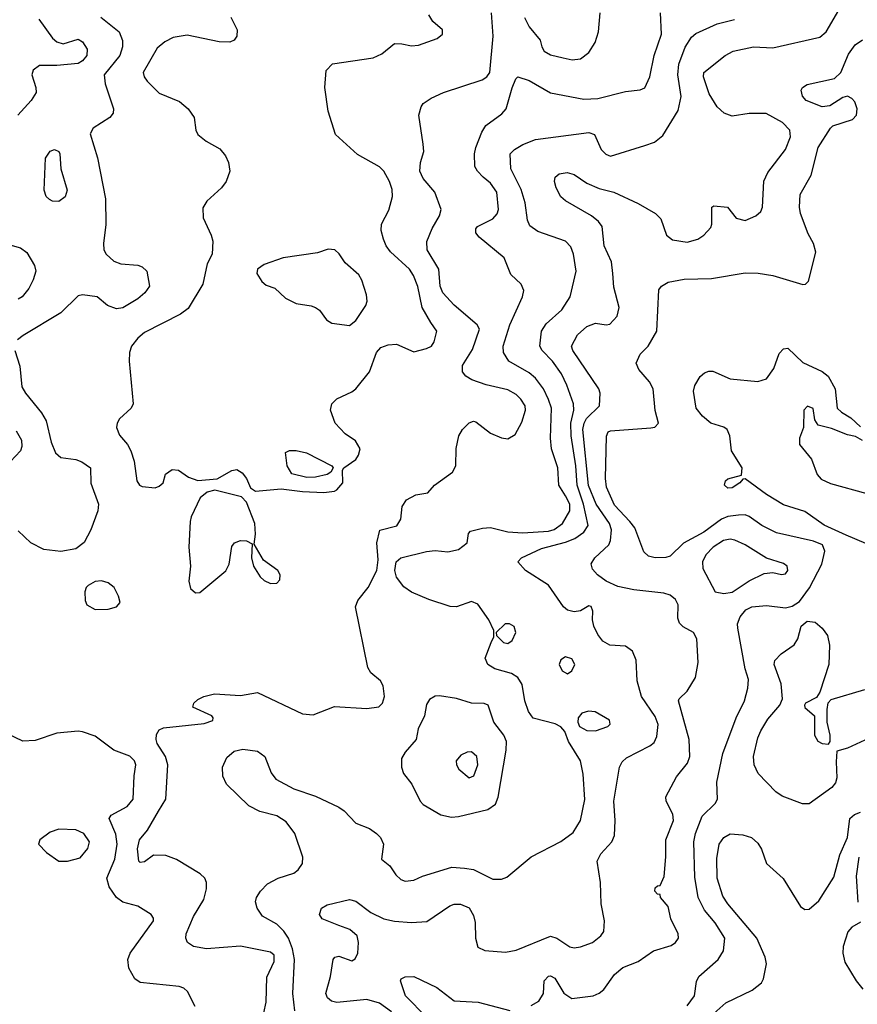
# Model space of a CAD drawing. Extents: x 1173029 to 1307123, y 522559 to 678521.
# Tile 395 of 623: x 1276522 to 1280440, y 580985 to 585592. Entities that reach past the tile are written whole.
import ezdxf

# ---------------------------------------------------------------- set-up
doc = ezdxf.new("R2010")
doc.units = 0

msp = doc.modelspace()

# ---------------------------------------------------------------- linework, layer by layer
at = {"layer": '0CON10XD'}
for points in [[(1278915, 580979.6), (1278950.8, 580999.2), (1278972.9, 581035), (1278975.8, 581095), (1278995, 581117.5), (1279005, 581118.6), (1279025, 581107.5), (1279067.6, 581037.6), (1279105, 581012.9), (1279205, 581024.4), (1279233.2, 581036.8), (1279255, 581053.8), (1279304.4, 581125), (1279342.9, 581157.1), (1279415, 581185.8), (1279486.7, 581235), (1279569.5, 581260.5), (1279589.4, 581275), (1279603.3, 581295), (1279602.2, 581315), (1279568.1, 581385), (1279555, 581442.5), (1279520, 581485), (1279518.3, 581498.3), (1279505, 581500), (1279492.5, 581515), (1279495, 581530), (1279505, 581540), (1279518.3, 581541.7), (1279536.4, 581583.6), (1279544.5, 581675), (1279543.9, 581755), (1279580, 581845), (1279576.6, 581875), (1279545.5, 581935), (1279544.5, 581955.5), (1279595, 582049.2), (1279646, 582114), (1279656.5, 582145), (1279652.9, 582225), (1279604, 582405), (1279606.7, 582415), (1279645, 582450), (1279683.1, 582515), (1279695.4, 582585), (1279690, 582695), (1279674.5, 582724.5), (1279625, 582751.4), (1279608.9, 582768.9), (1279601.3, 582791.3), (1279602.5, 582855), (1279589.1, 582879.1), (1279565, 582900), (1279535, 582909.7), (1279395, 582924.7), (1279320.5, 582940.5), (1279264.8, 582964.8), (1279225, 582994.5), (1279201.4, 583021.4), (1279195.9, 583045.9), (1279212.5, 583075), (1279277.1, 583135), (1279286, 583155), (1279290.8, 583205), (1279280.3, 583235), (1279218.5, 583325), (1279183.3, 583413.3), (1279156.6, 583675), (1279161.9, 583705), (1279173.4, 583726.6), (1279234.6, 583785), (1279237.8, 583845), (1279231.4, 583865), (1279109.2, 584045), (1279103.8, 584065), (1279131.8, 584118.2), (1279175, 584157.1), (1279215, 584171.8), (1279265, 584164.5), (1279282.2, 584167.8), (1279317.3, 584205), (1279326.2, 584245), (1279301.3, 584341.3), (1279297.2, 584405), (1279289.6, 584459.6), (1279255.7, 584535), (1279247.1, 584625), (1279228.9, 584648.9), (1279196, 584675), (1279075, 584744.3), (1279053, 584763), (1279031.4, 584805), (1279024.2, 584835.8), (1279026.2, 584855), (1279045, 584872), (1279082.7, 584877.3), (1279115, 584867.8), (1279175, 584826.9), (1279233.1, 584803.1), (1279301.2, 584785), (1279415, 584732), (1279496.1, 584686.1), (1279520.4, 584660.4), (1279547.5, 584585), (1279575, 584561.9), (1279645, 584551.2), (1279693.9, 584566.1), (1279722.5, 584585), (1279755, 584620), (1279760, 584635), (1279760, 584715), (1279768.3, 584721.7), (1279832.5, 584715), (1279874.2, 584664.2), (1279915, 584653.3), (1279965.7, 584675), (1279988.1, 584695), (1279996.5, 584715), (1280002.6, 584837.4), (1280022, 584878), (1280104.4, 584985), (1280128.2, 585045), (1280124.5, 585075), (1280090.8, 585110.8), (1280013.6, 585153.6), (1279935, 585153.1), (1279855, 585140.6), (1279818, 585155), (1279785, 585184.2), (1279747.8, 585245), (1279720.5, 585325), (1279722.2, 585345), (1279822.5, 585425), (1279860, 585445), (1279955, 585465.4), (1280045, 585461.1), (1280265, 585511.4), (1280295, 585536), (1280365, 585656.2)], [(1276901.4, 585605), (1276987.1, 585535), (1277003.1, 585495), (1277002.5, 585465), (1276990.8, 585425), (1276917.1, 585335), (1276922.2, 585292.2), (1276961.2, 585175), (1276958.8, 585155), (1276943.3, 585135), (1276865.6, 585084.4), (1276851.2, 585058.8), (1276886.1, 584946.1), (1276922.9, 584755), (1276924.7, 584634.7), (1276913.5, 584545), (1276915.6, 584515.6), (1276926, 584495), (1276962.6, 584462.6), (1276995, 584450), (1277075, 584444.3), (1277095.4, 584435.4), (1277116, 584415), (1277128.6, 584345), (1277107.1, 584315), (1277075, 584285.8), (1277005, 584244.2), (1276975, 584240), (1276933.3, 584255), (1276885, 584296), (1276815, 584304.5), (1276795, 584300), (1276715, 584220.4), (1276537.5, 584115), (1276512, 584095)], [(1276610.7, 585595), (1276675, 585505.8), (1276695, 585488.6), (1276725, 585480), (1276795, 585501.1), (1276815, 585488.9), (1276837.1, 585455), (1276835.7, 585424.3), (1276815, 585400), (1276795, 585387.7), (1276695, 585378), (1276615, 585377.5), (1276585, 585356.7), (1276578.6, 585335), (1276598, 585275), (1276598.8, 585251.2), (1276576, 585215), (1276512.9, 585145)], [(1277399.5, 584450.5), (1277378.6, 584355), (1277309.7, 584240.3), (1277273.8, 584215), (1277105, 584128.2), (1277075, 584102.5), (1277045.4, 584065), (1277036.1, 584035), (1277034, 583995), (1277051.9, 583795), (1277043.1, 583775), (1276989.5, 583725), (1276977.5, 583705), (1276974.5, 583685), (1276989.1, 583649.1), (1277025.6, 583605), (1277042.2, 583575), (1277056.6, 583526.6), (1277070.6, 583435), (1277082, 583415), (1277095, 583408), (1277155, 583402), (1277175, 583410), (1277193.3, 583425), (1277203.9, 583466.1), (1277235, 583488), (1277265, 583484), (1277311.7, 583451.7), (1277355.7, 583435.7), (1277445, 583444.4), (1277515, 583483.3), (1277537.6, 583487.6), (1277562.8, 583472.8), (1277583.3, 583445), (1277601.8, 583401.8), (1277625, 583386.7), (1277745, 583397.5), (1277845, 583384.4), (1277945, 583380), (1277994.2, 583385.8), (1278005, 583392.5), (1278033.8, 583425), (1278032.5, 583485), (1278037.5, 583495), (1278093.8, 583535), (1278107.5, 583555), (1278114, 583585), (1278092.1, 583622.1), (1278044.5, 583654.5), (1277998, 583705), (1277975.6, 583765), (1277982.5, 583795), (1278005, 583818.1), (1278075, 583850.6), (1278095, 583865.8), (1278158.1, 583945), (1278191.4, 584035), (1278211.4, 584058.6), (1278245, 584070.5), (1278285, 584073.5), (1278365, 584038.6), (1278425, 584053.3), (1278448, 584065), (1278461.4, 584085), (1278473.1, 584135), (1278444.4, 584175), (1278405.3, 584245.3), (1278384.8, 584344.8), (1278364.2, 584395.8), (1278344.6, 584425), (1278256.3, 584506.3), (1278235.5, 584535), (1278223.5, 584565), (1278213.2, 584606.8), (1278214.4, 584635), (1278248.3, 584701.7), (1278265.5, 584765), (1278265, 584797.5), (1278252.5, 584835), (1278225, 584884.2), (1278205, 584904.4), (1278101.5, 584961.5), (1277999.2, 585055), (1277964.4, 585165), (1277950, 585275), (1277955.6, 585354.4), (1277985, 585385.8), (1278175, 585414.1), (1278216.5, 585433.5), (1278275, 585481.5), (1278309.6, 585479.6), (1278355, 585470.4), (1278386.7, 585473.3), (1278475.5, 585504.5), (1278500, 585525), (1278500, 585545), (1278455, 585584), (1278435.7, 585615)], [(1277641.8, 580845), (1277675.4, 580995.4), (1277677.8, 581112.2), (1277711.8, 581185), (1277712.2, 581215), (1277695, 581229.1), (1277555, 581257.9), (1277395, 581244.6), (1277335.5, 581255.5), (1277307.5, 581275), (1277298.6, 581295), (1277301.1, 581315), (1277334.7, 581395.3), (1277383.5, 581475), (1277395.5, 581525), (1277395.5, 581555), (1277387.5, 581575), (1277365.6, 581595), (1277255, 581662.2), (1277205, 581681.9), (1277147.3, 581682.7), (1277105, 581651.4), (1277085, 581648), (1277079.2, 581655), (1277073.4, 581713.4), (1277081.8, 581755), (1277119.5, 581800.5), (1277171.3, 581888.7), (1277206.2, 581945), (1277214.5, 582105), (1277204.5, 582145), (1277165, 582206.2), (1277159.5, 582225), (1277161.7, 582248.3), (1277175, 582270), (1277195, 582278.8), (1277385, 582299.2), (1277425, 582313.3), (1277426.7, 582325), (1277420, 582335), (1277332.5, 582375), (1277336.7, 582395), (1277355, 582411.2), (1277382.5, 582425), (1277432.7, 582437.3), (1277555, 582430.5), (1277635, 582444.4), (1277844.5, 582344.5), (1277895, 582340), (1277995, 582378.9), (1278145, 582369.2), (1278202.2, 582377.8), (1278219.4, 582395), (1278227.8, 582425), (1278221.4, 582475), (1278209.1, 582499.1), (1278165, 582535.8), (1278151.1, 582561.1), (1278092.2, 582845), (1278103.3, 582875), (1278152.7, 582935), (1278192.2, 583015), (1278198.4, 583065), (1278192, 583145), (1278206.7, 583203.3), (1278286.2, 583223.8), (1278304.2, 583255), (1278311.4, 583315), (1278330.8, 583345), (1278375, 583369.2), (1278430.7, 583379.3), (1278462, 583415), (1278546.7, 583475), (1278562.1, 583505), (1278564.3, 583585.7), (1278575.8, 583645), (1278594, 583675), (1278625, 583705.6), (1278645, 583713.1), (1278655, 583710.6), (1278725, 583658), (1278776, 583636), (1278805, 583631.2), (1278838.9, 583651.1), (1278870.4, 583709.6), (1278888.5, 583765), (1278886.8, 583785), (1278866.5, 583816.5), (1278845, 583837.9), (1278805, 583860.4), (1278703.6, 583883.6), (1278637.7, 583907.7), (1278608.6, 583925), (1278593.3, 583945), (1278593.5, 583975), (1278640.1, 584049.9), (1278672.5, 584145), (1278661.4, 584165), (1278555, 584257.3), (1278501.1, 584315), (1278489.1, 584345), (1278482.5, 584425), (1278428.2, 584515), (1278426.7, 584555), (1278450.6, 584615), (1278485.7, 584675), (1278494.2, 584705), (1278464.4, 584785), (1278409.2, 584849.2), (1278393.9, 584883.9), (1278396.4, 584925), (1278412.1, 584975), (1278409.5, 585010.5), (1278388.6, 585145), (1278399.2, 585185), (1278409.4, 585200.6), (1278446.2, 585225), (1278505, 585251.8), (1278685, 585310.4), (1278707.8, 585325), (1278720.4, 585345), (1278736.2, 585515), (1278729.6, 585625)], [(1277509.2, 585605), (1277539.4, 585545), (1277538.1, 585515), (1277525, 585496), (1277505, 585487.5), (1277455, 585488.9), (1277305, 585520), (1277240.5, 585509.5), (1277200.5, 585489.5), (1277165, 585458.9), (1277100, 585345), (1277104.5, 585325), (1277118.2, 585305), (1277175, 585249.4), (1277269.8, 585209.8), (1277310, 585175), (1277338, 585135), (1277345.8, 585075), (1277355.8, 585055), (1277393.8, 585023.8), (1277457.8, 584987.8), (1277484.2, 584955), (1277498.6, 584925), (1277505.6, 584884.4), (1277488, 584835), (1277466, 584805), (1277397.3, 584742.7), (1277378.3, 584711.7), (1277380, 584665), (1277418, 584585), (1277425.7, 584555.7), (1277422.9, 584495), (1277399.5, 584450.5)], [(1278260.7, 580950.7), (1278205, 580990.5), (1278145, 581007.8), (1278005, 580993.5), (1277980.4, 581000.4), (1277961.5, 581015), (1277954.5, 581035), (1277975.6, 581115), (1277987.5, 581195), (1277996.7, 581205), (1278015, 581210), (1278075, 581188), (1278091.7, 581198.3), (1278104.3, 581225), (1278106.9, 581275), (1278100, 581305), (1278066, 581335), (1278015, 581354.5), (1277936.7, 581385), (1277923.8, 581405), (1277933.3, 581435), (1277959.5, 581450.5), (1278065, 581475.5), (1278095, 581468.1), (1278164.7, 581414.7), (1278225, 581385.4), (1278275, 581374.6), (1278355, 581368.2), (1278426.7, 581373.3), (1278533.5, 581446.5), (1278555, 581454.5), (1278583.6, 581453.6), (1278625, 581436), (1278645, 581400), (1278652.7, 581367.3), (1278654.3, 581295), (1278665, 581253.3), (1278697, 581237), (1278795, 581228.8), (1278845, 581239.2), (1279005, 581304.5), (1279034.1, 581294.1), (1279095, 581254.6), (1279115, 581248.8), (1279145, 581253.6), (1279201.2, 581275), (1279240, 581305), (1279254.1, 581325.9), (1279258, 581375), (1279241.9, 581455), (1279238.9, 581555), (1279222.5, 581655), (1279240.7, 581689.3), (1279291.9, 581745), (1279304.4, 581775), (1279306.9, 581845), (1279300.5, 581935), (1279327.1, 582095), (1279340.1, 582119.9), (1279361, 582139), (1279469.4, 582195), (1279489.2, 582210.8), (1279502.4, 582237.6), (1279507.9, 582295), (1279495, 582331.5), (1279431.2, 582425), (1279410.9, 582499.1), (1279405.5, 582595.5), (1279387.9, 582637.9), (1279355, 582661.2), (1279282.5, 582665), (1279250, 582685), (1279227.1, 582715), (1279208.1, 582755), (1279201.4, 582785), (1279202.5, 582825), (1279195, 582846), (1279185, 582849.2), (1279145, 582826.9), (1279115, 582822.1), (1279085, 582829.6), (1279066.2, 582845), (1278995, 582946.4), (1278888.6, 583015), (1278852, 583055), (1278868.8, 583075), (1278962.3, 583117.7), (1279075, 583147.6), (1279118.5, 583165), (1279161.5, 583195), (1279180.6, 583225), (1279158.7, 583325), (1279129.2, 583415), (1279124, 583505), (1279101.4, 583645), (1279099.3, 583705), (1279113.3, 583765), (1279112.9, 583795), (1279081.9, 583881.9), (1279055.9, 583935), (1279013.9, 583995), (1278965.4, 584045), (1278955.4, 584065), (1278962.9, 584135), (1278985, 584170), (1279057.8, 584235), (1279096.5, 584295), (1279124.6, 584415), (1279112.7, 584495), (1279099.6, 584529.6), (1279075.8, 584555.8), (1278945, 584602.1), (1278908.5, 584628.5), (1278897.9, 584655), (1278885.7, 584735.7), (1278868.3, 584798.3), (1278819.6, 584895), (1278815.8, 584965), (1278835.8, 584985), (1278875, 585008.8), (1278935, 585031.5), (1279185, 585064.3), (1279210, 585055), (1279241.9, 584985), (1279263.5, 584963.5), (1279285, 584954.5), (1279446.9, 585003.1), (1279490.7, 585019.3), (1279529.9, 585050.1), (1279602.5, 585167.5), (1279616.2, 585233.8), (1279601.2, 585335), (1279605.6, 585384.4), (1279635, 585464.2), (1279665, 585511.4), (1279685, 585528.1), (1279785, 585573.8), (1279865, 585594.1)], [(1278602.5, 581622.5), (1278645, 581616.5), (1278735, 581570), (1278775, 581570), (1278800.3, 581579.7), (1278915, 581675.5), (1279052.6, 581747.4), (1279110.6, 581789.4), (1279144.6, 581845.4), (1279165.9, 581944.1), (1279157.4, 582062.6), (1279144.7, 582124.7), (1279088.9, 582215), (1279071.2, 582261.2), (1279052.9, 582282.9), (1279027.3, 582297.3), (1278923.6, 582323.6), (1278901.4, 582355), (1278884.4, 582405), (1278872.4, 582482.4), (1278852.5, 582515), (1278822.8, 582532.8), (1278743.8, 582555), (1278712, 582575), (1278700, 582605), (1278727.5, 582677.5), (1278740, 582705), (1278740, 582735), (1278717.1, 582785), (1278665, 582858.1), (1278635, 582869.6), (1278565, 582844.5), (1278535, 582846.2), (1278435, 582879.4), (1278354, 582914), (1278318.2, 582938.2), (1278285, 582984.2), (1278276.7, 583015), (1278282.7, 583055), (1278305.3, 583074.7), (1278425, 583104.6), (1278465, 583108.5), (1278525, 583102.8), (1278575, 583113.5), (1278614.4, 583145), (1278622, 583188), (1278630.8, 583199.2), (1278686.4, 583213.6), (1278724.4, 583215.6), (1278805, 583196.1), (1278875, 583191.1), (1278995, 583199.7), (1279022.7, 583207.3), (1279060.4, 583235), (1279095, 583294.2), (1279094.7, 583325), (1279074.8, 583364.8), (1279043.9, 583415), (1279038.7, 583495), (1279010.3, 583585), (1279005.3, 583635), (1279009.7, 583775), (1278996, 583816), (1278972.8, 583865), (1278934.6, 583915), (1278905, 583939.6), (1278809.4, 583995), (1278785.3, 584035.3), (1278784, 584065), (1278814.7, 584165), (1278874.4, 584295), (1278880, 584325), (1278867.5, 584355), (1278819.8, 584399.8), (1278787.9, 584477.9), (1278672, 584575), (1278656.2, 584595), (1278656, 584614), (1278663.8, 584625), (1278735, 584661.1), (1278755.3, 584684.7), (1278762.3, 584705), (1278754, 584785), (1278725, 584827.3), (1278690, 584855), (1278663, 584883), (1278651.5, 584905), (1278648.7, 584965), (1278655.3, 584995), (1278683.2, 585066.8), (1278702.1, 585097.9), (1278777.9, 585152.1), (1278796.9, 585175), (1278825, 585273.3), (1278842, 585315), (1278852.5, 585325), (1278905, 585307.5), (1279005, 585250.5), (1279161.3, 585221.3), (1279226.3, 585223.7), (1279355.9, 585255.9), (1279425, 585263.8), (1279445.9, 585274.1), (1279470, 585325), (1279489.6, 585425), (1279524, 585525), (1279518.8, 585625)], [(1278882.8, 585602.8), (1278905, 585559.4), (1278957, 585497), (1278964, 585465), (1278975.7, 585445.7), (1279005, 585428.1), (1279064.5, 585414.5), (1279105.8, 585404.2), (1279145, 585408.8), (1279185, 585438.8), (1279213.9, 585486.1), (1279230, 585535), (1279237.9, 585625)], [(1279645, 580977.5), (1279678.2, 581025), (1279688.6, 581091.4), (1279698.9, 581115), (1279789.4, 581195), (1279813.5, 581235), (1279820.4, 581295), (1279775, 581366.5), (1279724.6, 581425), (1279695.7, 581485.7), (1279679.9, 581579.9), (1279675.3, 581744.7), (1279682.5, 581785), (1279714.7, 581865.3), (1279775.6, 581925), (1279786.7, 581945), (1279782.7, 582025), (1279811.1, 582158.9), (1279873.8, 582325), (1279912.7, 582405), (1279928.8, 582465), (1279931.2, 582505), (1279916.2, 582555), (1279880.5, 582745), (1279879.4, 582765), (1279892.2, 582797.8), (1279918.9, 582831.1), (1279946.7, 582845), (1280015, 582850.7), (1280105, 582840.8), (1280135, 582848.6), (1280169.5, 582870.5), (1280216.1, 582933.9), (1280274.6, 583045), (1280287.5, 583105), (1280277.8, 583135), (1280235, 583152.9), (1280061.5, 583191.5), (1279993.1, 583225), (1279935, 583268.2), (1279915, 583275.5), (1279885, 583273.9), (1279835, 583268.2), (1279804.4, 583255), (1279722.5, 583195), (1279626.7, 583143.3), (1279565, 583081.8), (1279545, 583075.5), (1279495, 583074.4), (1279462.6, 583082.6), (1279441.8, 583101.8), (1279399.6, 583215), (1279376.8, 583245), (1279305, 583321.2), (1279266.8, 583405), (1279262.6, 583445), (1279266.6, 583643.4), (1279275, 583663.8), (1279285, 583669.2), (1279475, 583682), (1279493.6, 583686.4), (1279510, 583705), (1279494.3, 583764.3), (1279485.6, 583865), (1279467.6, 583897.6), (1279417.5, 583955), (1279406, 583985), (1279425, 584026.7), (1279462, 584065), (1279501.9, 584135), (1279511.4, 584328.6), (1279524.4, 584345.6), (1279555.5, 584364.5), (1279630.9, 584379.1), (1279758.7, 584381.3), (1279915, 584408), (1279976.9, 584406.9), (1280045.4, 584395.4), (1280185, 584354), (1280197.5, 584355), (1280211.7, 584368.3), (1280246.7, 584505), (1280235.6, 584545), (1280210.2, 584590.2), (1280174.4, 584685), (1280169.5, 584715), (1280172.5, 584775), (1280224.7, 584865.3), (1280257.3, 584995), (1280314, 585085), (1280325, 585096), (1280417.5, 585125), (1280435.6, 585145), (1280439.4, 585175), (1280428, 585208), (1280415, 585224), (1280395, 585234), (1280371.7, 585228.3), (1280310.9, 585189.1), (1280275, 585184.3), (1280200.8, 585215), (1280183.3, 585235), (1280177.6, 585262.4), (1280184.4, 585275), (1280205, 585290), (1280332.9, 585317.1), (1280362.5, 585345), (1280399.1, 585430.9), (1280430, 585475), (1280465, 585498.4)], [(1276705, 584742), (1276675, 584744), (1276661.2, 584751.2), (1276646.2, 584765), (1276636.2, 584795), (1276643.3, 584945), (1276665, 584976.7), (1276685, 584985.8), (1276705, 584976), (1276709.2, 584965), (1276714, 584895), (1276744.3, 584795), (1276735, 584764), (1276705, 584742)], [(1276285, 584592.2), (1276525, 584524.3), (1276555, 584503.8), (1276591.7, 584441.7), (1276596.9, 584415), (1276584.4, 584375), (1276565, 584334.2), (1276533.6, 584296.4), (1276515, 584284.6)], [(1278065, 584162), (1278095, 584184.2), (1278141.4, 584255), (1278147.1, 584275), (1278144.3, 584305), (1278123, 584373), (1278107.9, 584397.9), (1278044.1, 584454.1), (1278016.8, 584496.8), (1277996.7, 584515), (1277965, 584518), (1277915, 584501.2), (1277755, 584478), (1277665, 584446.2), (1277633.8, 584425), (1277631.2, 584405), (1277655, 584367.5), (1277675, 584350), (1277715, 584336.7), (1277765, 584288.9), (1277815.9, 584264.1), (1277885, 584254.2), (1277905.6, 584245.6), (1277925, 584233.8), (1277957.3, 584187.3), (1277982.1, 584172.1), (1278065, 584162)], [(1276499.4, 584045), (1276521.9, 583971.9), (1276532.5, 583875), (1276548.5, 583845), (1276623.2, 583753.2), (1276645.7, 583715.7), (1276669.2, 583615), (1276690, 583565), (1276715, 583544.5), (1276783.8, 583533.8), (1276813.1, 583523.1), (1276852.5, 583495), (1276854.5, 583424.5), (1276890, 583325), (1276887.8, 583295), (1276854.4, 583205), (1276823.4, 583146.6), (1276785, 583115.8), (1276715, 583103.3), (1276635, 583113.5), (1276574.6, 583144.6), (1276515, 583200)], [(1280572.2, 583102.2), (1280388.8, 583181.2), (1280285, 583228), (1280195, 583291.8), (1280095, 583322.5), (1280015, 583371.2), (1279915, 583443.3), (1279905, 583442.5), (1279891.2, 583425), (1279855, 583401.5), (1279835, 583400), (1279819.4, 583415), (1279823.1, 583435), (1279835, 583444.3), (1279898.3, 583461.7), (1279900.8, 583495), (1279851.9, 583575), (1279844.2, 583645), (1279831.2, 583675), (1279815, 583685.8), (1279755, 583704.4), (1279716.7, 583736.7), (1279686.9, 583775), (1279674.6, 583855), (1279680, 583880), (1279705, 583922.9), (1279725, 583940.6), (1279745, 583948.1), (1279765, 583948.1), (1279845, 583911.8), (1279975, 583899.4), (1280015, 583912.5), (1280049.5, 583960.5), (1280075, 584031.2), (1280095, 584052), (1280115, 584056), (1280185, 583988.1), (1280275, 583946.7), (1280303.8, 583925), (1280336, 583865), (1280346.2, 583775), (1280365.7, 583755.7), (1280409.3, 583729.3), (1280455, 583686.7)], [(1280465, 583623.3), (1280432.3, 583642.3), (1280395, 583649.2), (1280319.4, 583679.4), (1280257.5, 583695), (1280240.7, 583720.7), (1280233.6, 583773.6), (1280206.4, 583783.6), (1280190, 583765), (1280188, 583685), (1280169.2, 583635), (1280169.2, 583605), (1280225.7, 583535.7), (1280252.9, 583465), (1280271.8, 583441.8), (1280315, 583422.3), (1280485.4, 583375.4)], [(1276505, 583668.6), (1276530.4, 583625), (1276532.1, 583595), (1276525.4, 583575), (1276455, 583499.5)], [(1277865, 583450), (1277795, 583468), (1277772.5, 583505), (1277765, 583567.5), (1277783.9, 583576.1), (1277815, 583576.2), (1277863.6, 583566.4), (1277982.5, 583505), (1277987.5, 583495), (1277977.5, 583475), (1277960, 583465), (1277905, 583452.5), (1277865, 583450)], [(1277345, 582911.1), (1277365, 582912.7), (1277486, 583014), (1277501.8, 583045), (1277515, 583128), (1277527.1, 583145), (1277555, 583156.2), (1277583.4, 583153.4), (1277610, 583140), (1277606.2, 583075), (1277616.2, 583035), (1277646.7, 582985), (1277665, 582968.8), (1277695.7, 582954.3), (1277724.3, 582955.7), (1277738.7, 582971.3), (1277740, 582995), (1277730, 583015), (1277662.9, 583062.9), (1277618.3, 583138.3), (1277625.5, 583184.5), (1277621.1, 583235), (1277582.5, 583335), (1277559.6, 583359.6), (1277435, 583391.1), (1277398.1, 583381.9), (1277365.6, 583354.4), (1277323.4, 583266.6), (1277320, 583245), (1277312.5, 583125), (1277320.4, 583035), (1277312.9, 582965), (1277321.3, 582931.3), (1277345, 582911.1)], [(1279815, 582907.2), (1279855, 582914.4), (1279935, 582966.9), (1280005, 583001.1), (1280045, 583005.8), (1280085, 582995.8), (1280105, 583000), (1280115.6, 583015), (1280112.5, 583035), (1280095, 583048.6), (1280015, 583073.3), (1279914.8, 583134.8), (1279867.1, 583157.1), (1279845, 583162.4), (1279814.5, 583155), (1279766.2, 583125), (1279731.9, 583088.1), (1279716.5, 583055), (1279716.9, 583025), (1279774.6, 582914.6), (1279815, 582907.2)], [(1276875, 582833.3), (1276935, 582833.6), (1276974, 582845), (1276991.4, 582865), (1276984.3, 582894.3), (1276963.8, 582935), (1276935, 582957.5), (1276905, 582966.5), (1276875, 582963.5), (1276842.5, 582945), (1276832.9, 582935), (1276827.1, 582915), (1276828.6, 582875), (1276836, 582855), (1276875, 582833.3)], [(1278805, 582673.3), (1278825, 582687.5), (1278842, 582725), (1278835, 582753.3), (1278813.9, 582766.1), (1278792.5, 582765), (1278750, 582725), (1278751.7, 582711.7), (1278785, 582677.5), (1278805, 582673.3)], [(1280215, 581922.7), (1280183, 581923), (1280089.4, 581959.4), (1280059.6, 581979.6), (1279975.9, 582065.9), (1279958.2, 582105), (1279953.8, 582145), (1279975, 582232), (1279989.6, 582265), (1280021.3, 582318.7), (1280078.1, 582385), (1280090.6, 582415), (1280083.8, 582485), (1280051.1, 582575), (1280055, 582594), (1280084.2, 582625.8), (1280145, 582666.7), (1280162.7, 582695), (1280177.3, 582755), (1280205, 582777.7), (1280242.6, 582772.6), (1280275.5, 582745.5), (1280300.7, 582710.7), (1280310.8, 582665), (1280307.2, 582575), (1280264.4, 582445.6), (1280248.6, 582421.4), (1280197.5, 582395), (1280193.3, 582385), (1280195, 582373.3), (1280240, 582335), (1280240, 582245), (1280256, 582216), (1280275, 582206.2), (1280305, 582202.5), (1280312.5, 582215), (1280313.8, 582245), (1280298.8, 582305), (1280298.8, 582365), (1280304.1, 582395.9), (1280318, 582412), (1280475, 582457.9)], [(1279085, 582531.2), (1279105, 582546.2), (1279118.1, 582575), (1279105, 582601.4), (1279075, 582610.6), (1279053.6, 582596.4), (1279045.7, 582575), (1279058.8, 582545), (1279085, 582531.2)], [(1278541.5, 581861.5), (1278575, 581863.6), (1278712.5, 581897.5), (1278747.6, 581922.4), (1278760.6, 581955), (1278798.2, 582175), (1278799.2, 582215), (1278786.2, 582245), (1278740.5, 582305), (1278713.3, 582385), (1278695, 582392), (1278635, 582394.2), (1278565, 582416.2), (1278485, 582429.4), (1278465, 582427.5), (1278438.8, 582411.2), (1278425, 582387.5), (1278416, 582335), (1278385.9, 582274.1), (1278376, 582225), (1278324.6, 582165.4), (1278308.6, 582135), (1278308.6, 582095), (1278318, 582065), (1278355.8, 582015), (1278395, 581936), (1278409.8, 581919.8), (1278492, 581872), (1278541.5, 581861.5)], [(1279215, 582264.5), (1279273.8, 582285), (1279284, 582296), (1279281.2, 582315), (1279213.6, 582353.6), (1279183.4, 582356.6), (1279152.2, 582347.8), (1279134.2, 582325), (1279132.5, 582305), (1279140.8, 582285), (1279175, 582266.4), (1279215, 582264.5)], [(1277343.3, 580975), (1277306.7, 581045), (1277290, 581060), (1277268.5, 581068.5), (1277085, 581087.9), (1277060, 581105), (1277032.7, 581155), (1277027.1, 581195), (1277037.9, 581225), (1277148.5, 581375), (1277148.3, 581388.3), (1277136.9, 581405), (1277073.8, 581445), (1277005, 581462.9), (1276975, 581484.5), (1276940.3, 581535), (1276930, 581575), (1276966.4, 581665), (1276978.3, 581735), (1276971.6, 581781.6), (1276940, 581855), (1276950, 581870), (1277025, 581911.5), (1277052.9, 581945), (1277056.9, 582055), (1277065.5, 582105), (1277059.4, 582125), (1277036.5, 582146.5), (1276961.5, 582175), (1276875, 582240), (1276815, 582260.8), (1276795, 582263.9), (1276695.3, 582254.7), (1276595, 582219.2), (1276535.9, 582215.9), (1276434.6, 582264.6)], [(1280495, 582230), (1280395, 582183.1), (1280345, 582170), (1280340.6, 582119.4), (1280344.4, 582045.6), (1280338.3, 582021.7), (1280320.5, 581999.5), (1280215, 581922.7)], [(1277809.1, 580955), (1277800.3, 581035), (1277807.4, 581195), (1277798.6, 581245), (1277778.6, 581295), (1277757.3, 581327.3), (1277725, 581360.4), (1277657.8, 581397.8), (1277632.9, 581435), (1277625.7, 581465), (1277630, 581485), (1277648.5, 581515), (1277681.8, 581548.2), (1277730.8, 581575), (1277805, 581599.6), (1277825.3, 581614.7), (1277845.3, 581644.7), (1277846.3, 581673.7), (1277809.6, 581785), (1277768.9, 581838.9), (1277725, 581867.5), (1277645, 581886.7), (1277593.3, 581913.3), (1277489.1, 582015), (1277472.4, 582052.4), (1277470.5, 582095), (1277490.5, 582139.5), (1277525, 582170), (1277565, 582178.5), (1277635, 582170.4), (1277667.9, 582145), (1277698.3, 582068.3), (1277719.4, 582039.4), (1277805, 581992.9), (1277905, 581958.6), (1278015, 581907.9), (1278040.3, 581890.3), (1278095, 581833.5), (1278158.3, 581808.3), (1278191.4, 581785), (1278209.4, 581765), (1278224.3, 581735), (1278213.8, 581665), (1278252.7, 581632.7), (1278280.9, 581590.9), (1278305, 581568.8), (1278325, 581562), (1278365, 581566), (1278405.6, 581584.4), (1278543.6, 581626.4), (1278602.5, 581622.5)], [(1278625, 582044.3), (1278645.9, 582054.1), (1278665.4, 582105.4), (1278660.4, 582145), (1278635, 582166.2), (1278615, 582164.5), (1278585, 582151.4), (1278564.3, 582125), (1278565.8, 582105), (1278576, 582085), (1278625, 582044.3)], [(1279726.4, 580905), (1279825, 580992.7), (1279948.3, 581051.7), (1279991.2, 581085), (1280001.2, 581105), (1280015.9, 581174.1), (1280009.2, 581205), (1279970.9, 581295), (1279834.8, 581454.8), (1279811.4, 581491.4), (1279785.3, 581575), (1279783.1, 581666.9), (1279794, 581735), (1279815, 581766.4), (1279845, 581783.2), (1279905, 581778.8), (1279945, 581766), (1279975, 581739.5), (1279991.2, 581711.2), (1280015, 581644.6), (1280093.7, 581573.7), (1280175, 581443.1), (1280195, 581428.9), (1280215, 581430), (1280260.6, 581469.4), (1280329.6, 581580.4), (1280358.5, 581685), (1280394, 581765), (1280405.9, 581854.1), (1280427.3, 581872.7), (1280455, 581884.2)], [(1276745, 581654.4), (1276805, 581670.6), (1276840.9, 581715), (1276848.8, 581745), (1276821.8, 581785), (1276785, 581802.2), (1276705, 581805.3), (1276665, 581791.2), (1276616, 581755), (1276610, 581735), (1276648, 581695), (1276705, 581655.7), (1276745, 581654.4)], [(1280446.8, 581673.2), (1280434.5, 581585), (1280443.1, 581463.1)], [(1280455, 581370), (1280414.4, 581345.6), (1280396.2, 581325), (1280374.4, 581255), (1280372.2, 581225), (1280381.9, 581181.9), (1280434.5, 581095), (1280465.3, 581055.3)], [(1278425, 580924.6), (1278326.4, 581025), (1278303.8, 581095), (1278306.7, 581105), (1278325.8, 581114.2), (1278365, 581115.5), (1278473.9, 581063.9), (1278555, 581001.8), (1278665.9, 580995.9), (1278815, 580956.2)]]:
    msp.add_lwpolyline(points, dxfattribs=at)

doc.saveas('drawing.dxf')
